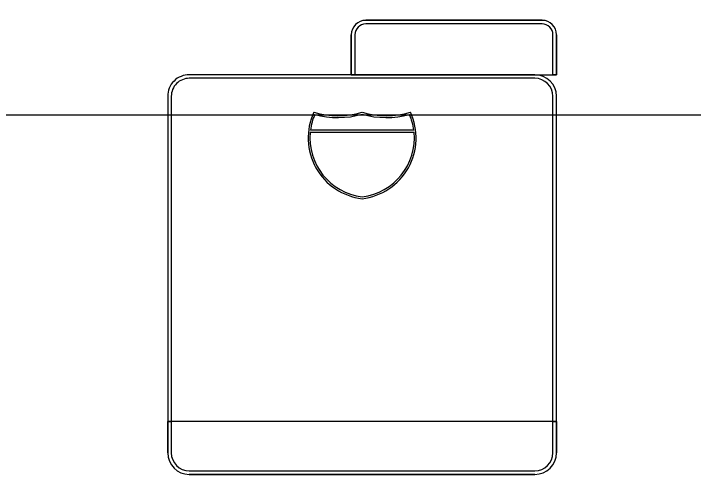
# Model space of a CAD drawing. Extents: x 1797809 to 2198143, y 249608 to 1237864.
# Drawn here: x 2194693.32 to 2194724.78, y 1237101.41 to 1237122.72 of the extents above; entities that cross this region are included whole.
import ezdxf

# ---------------------------------------------------------------- set-up
doc = ezdxf.new("R2010")
doc.units = 0
doc.layers.add('GSOUTLINE', color=7, linetype='Continuous')
doc.layers.add('GSSHT', color=7, linetype='Continuous')

msp = doc.modelspace()

# ---------------------------------------------------------------- linework, layer by layer
at = {"layer": 'GSOUTLINE'}
for p, q in [((2194709.612, 1237122.414), (2194717.776, 1237122.414)), ((2194717.776, 1237122.414), (2194709.612, 1237122.414)), ((2194717.776, 1237122.247), (2194709.612, 1237122.247)), ((2194708.945, 1237119.898), (2194708.945, 1237121.747)), ((2194708.945, 1237121.747), (2194708.945, 1237119.898)), ((2194709.112, 1237121.747), (2194709.112, 1237120.065)), ((2194718.276, 1237120.065), (2194718.276, 1237121.747)), ((2194718.442, 1237121.747), (2194718.442, 1237119.898)), ((2194718.442, 1237119.898), (2194718.442, 1237121.747)), ((2194717.442, 1237119.898), (2194701.447, 1237119.898)), ((2194709.112, 1237119.898), (2194708.945, 1237119.898)), ((2194708.945, 1237119.898), (2194718.442, 1237119.898)), ((2194709.112, 1237120.065), (2194709.112, 1237119.898)), ((2194718.276, 1237119.898), (2194718.276, 1237120.065)), ((2194718.442, 1237119.898), (2194718.276, 1237119.898)), ((2194717.442, 1237119.732), (2194701.447, 1237119.732)), ((2194700.448, 1237118.899), (2194700.448, 1237102.407)), ((2194700.614, 1237118.899), (2194700.614, 1237102.407)), ((2194718.276, 1237102.407), (2194718.276, 1237118.899)), ((2194718.442, 1237102.407), (2194718.442, 1237118.899)), ((2194700.448, 1237102.407), (2194700.448, 1237103.848)), ((2194700.448, 1237103.848), (2194700.614, 1237103.848)), ((2194718.442, 1237103.848), (2194700.448, 1237103.848)), ((2194700.448, 1237103.848), (2194700.448, 1237102.407)), ((2194700.614, 1237103.848), (2194700.614, 1237103.681)), ((2194718.276, 1237103.681), (2194718.276, 1237103.848)), ((2194718.276, 1237103.848), (2194718.442, 1237103.848)), ((2194718.442, 1237103.848), (2194718.442, 1237102.407)), ((2194718.442, 1237102.407), (2194718.442, 1237103.848)), ((2194700.614, 1237103.681), (2194700.614, 1237102.407)), ((2194718.276, 1237102.407), (2194718.276, 1237103.681)), ((2194701.447, 1237101.574), (2194717.442, 1237101.574)), ((2194701.447, 1237101.574), (2194717.442, 1237101.574)), ((2194701.447, 1237101.407), (2194717.442, 1237101.407)), ((2194717.442, 1237101.407), (2194701.447, 1237101.407)), ((2194701.447, 1237101.407), (2194717.442, 1237101.407))]:
    msp.add_line(p, q, dxfattribs=at)
for points in [[(2194711.84, 1237117.326), (2194707.054, 1237117.326)], [(2194707.044, 1237117.243), (2194711.85, 1237117.243)]]:
    msp.add_lwpolyline(points, dxfattribs=at)
for centre, major_axis, start_param, end_param in [((2194709.612, 1237121.747), (0.666, 0), 1.570796, 3.141593), ((2194709.612, 1237121.747), (0.666, 0), 1.570796, 3.141593), ((2194717.776, 1237121.747), (0.666, 0), 0, 1.570796), ((2194717.776, 1237121.747), (0.666, 0), 0, 1.570796), ((2194709.612, 1237121.747), (0.5, 0), 1.570796, 3.141593), ((2194717.776, 1237121.747), (0.5, 0), 0, 1.570796), ((2194701.447, 1237118.899), (1, 0), 1.570796, 3.141593), ((2194717.442, 1237118.899), (1, 0), 0, 1.570796), ((2194701.447, 1237118.899), (0.833, 0), 1.570796, 3.141593), ((2194717.442, 1237118.899), (0.833, 0), 0, 1.570796), ((2194709.78, 1237116.974), (2.832, 0), 2.709569, 4.594469), ((2194709.78, 1237116.974), (2.749, 0), 2.735396, 3.01287), ((2194708.327, 1237121.997), (3.999, 0), 4.428637, 4.996141), ((2194708.327, 1237121.997), (4.082, 0), 4.446475, 4.990194), ((2194710.566, 1237121.997), (3.999, 0), 4.428637, 4.996141), ((2194709.114, 1237116.974), (2.832, 0), 4.830309, 6.715209), ((2194710.566, 1237121.997), (4.082, 0), 4.434584, 4.978303), ((2194709.114, 1237116.974), (2.749, 0), 0.128722, 0.406196), ((2194709.78, 1237116.974), (2.749, 0), 3.043371, 4.590878), ((2194709.114, 1237116.974), (2.749, 0), 4.8339, 6.381407), ((2194701.447, 1237102.407), (1, 0), 3.141593, 4.712389), ((2194701.447, 1237102.407), (1, 0), 3.141593, 4.712389), ((2194701.447, 1237102.407), (1, 0), 3.141593, 4.712389), ((2194701.447, 1237102.407), (0.833, 0), 3.141593, 4.712389), ((2194701.447, 1237102.407), (0.833, 0), 3.141593, 4.712389), ((2194717.442, 1237102.407), (1, 0), 4.712389, 6.283185), ((2194717.442, 1237102.407), (0.833, 0), 4.712389, 6.283185), ((2194717.442, 1237102.407), (1, 0), 4.712389, 6.283185), ((2194717.442, 1237102.407), (0.833, 0), 4.712389, 6.283185), ((2194717.442, 1237102.407), (1, 0), 4.712389, 6.283185)]:
    msp.add_ellipse(centre, major_axis=major_axis, ratio=0.999829, start_param=start_param, end_param=end_param, dxfattribs=at)
at = {"layer": 'GSSHT'}
msp.add_lwpolyline([(2194512.691, 1237118.036), (2194852.691, 1237118.036), (2194852.691, 1237338.036), (2194512.691, 1237338.036)], close=True, dxfattribs=at)

doc.saveas('drawing.dxf')
